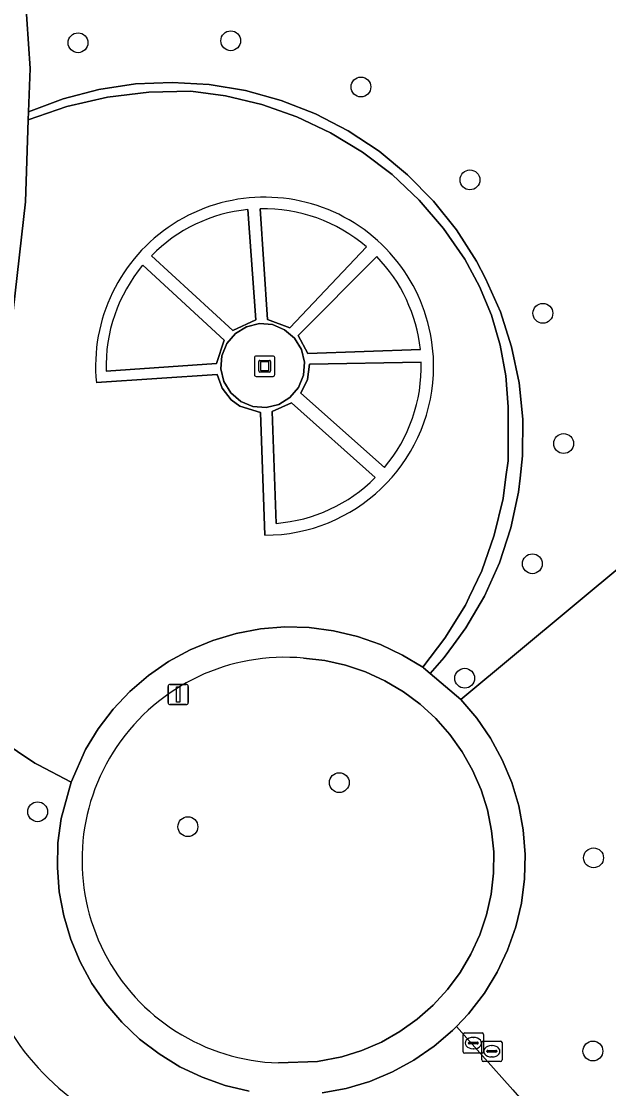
# Model space of a CAD drawing. Extents: x 162026 to 163502, y 387295 to 388169.
# Drawn here: x 162107.1 to 162136.1, y 387449.8 to 387502.3 of the extents above; entities that cross this region are included whole.
import ezdxf

# ---------------------------------------------------------------- set-up
doc = ezdxf.new("R2010")
doc.units = 0
for name, color, linetype in [('IMGEO_Boom', 7, 'Continuous'), ('IMGEO_Brandkraan', 7, 'Continuous'), ('IMGEO_Groenvoorziening', 7, 'Continuous'), ('IMGEO_Haag', 7, 'Continuous'), ('IMGEO_Kunstobject', 7, 'Continuous'), ('IMGEO_Lichtmast', 7, 'Continuous'), ('IMGEO_Rioolput', 7, 'Continuous'), ('IMGEO_Voetpad_halfverhard', 7, 'Continuous'), ('IMGEO_Voetpad_open', 7, 'Continuous')]:
    doc.layers.add(name, color=color, linetype=linetype)

msp = doc.modelspace()

# ---------------------------------------------------------------- linework, layer by layer
at = {"layer": 'IMGEO_Boom'}
for centre in [(162109.929, 387501.268), (162117.447, 387501.366), (162123.858, 387499.089), (162129.226, 387494.515), (162132.816, 387487.946), (162133.84, 387481.532), (162132.299, 387475.614), (162128.968, 387469.976), (162122.793, 387464.835), (162107.938, 387463.402), (162115.338, 387462.667), (162135.312, 387461.133), (162135.28, 387451.62)]:
    msp.add_circle(centre, 0.489, dxfattribs=at)
at = {"layer": 'IMGEO_Brandkraan'}
for p, q in [((162128.892, 387451.585), (162128.892, 387452.437)), ((162128.967, 387452.511), (162129.819, 387452.511)), ((162129.38, 387452.291), (162129.405, 387452.291)), ((162129.893, 387452.437), (162129.893, 387451.585)), ((162129.151, 387452.005), (162129.151, 387452.017)), ((162129.589, 387451.968), (162129.191, 387451.968)), ((162129.194, 387452.054), (162129.592, 387452.054)), ((162129.635, 387452.017), (162129.635, 387452.005)), ((162129.819, 387451.511), (162128.967, 387451.511)), ((162129.403, 387451.731), (162129.378, 387451.731))]:
    msp.add_line(p, q, dxfattribs=at)
for points in [[(162128.892, 387451.585), (162128.892, 387452.437)], [(162128.967, 387452.511), (162129.819, 387452.511)], [(162129.893, 387452.437), (162129.893, 387451.585)], [(162129.819, 387451.511), (162128.967, 387451.511)]]:
    msp.add_lwpolyline(points, dxfattribs=at)
for centre, radius, start, end in [((162128.969, 387452.435), 0.0765, 91.552, 178.448), ((162128.969, 387452.435), 0.0765, 91.552, 178.448), ((162129.817, 387452.435), 0.0765, 1.552, 88.448), ((162129.817, 387452.435), 0.0765, 1.552, 88.448), ((162129.191, 387452.014), 0.0403, 85.8775, 175.7526), ((162129.188, 387452.004), 0.0366, 178.938, 274.7102), ((162129.592, 387452.011), 0.043, 264.8664, 352.4533), ((162129.596, 387452.016), 0.0386, 1.7309, 96.639), ((162128.969, 387451.587), 0.0765, 181.552, 268.448), ((162128.969, 387451.587), 0.0765, 181.552, 268.448), ((162129.817, 387451.587), 0.0765, 271.552, 358.448), ((162129.817, 387451.587), 0.0765, 271.552, 358.448)]:
    msp.add_arc(centre, radius, start, end, dxfattribs=at)
for centre, major_axis, ratio, start_param, end_param in [((162129.379, 387452.011), (-0.387, 0.002), 0.722429, 4.712389, 7.853982), ((162129.404, 387452.011), (-0.39, 0.002), 0.717154, 1.570796, 4.712389)]:
    msp.add_ellipse(centre, major_axis=major_axis, ratio=ratio, start_param=start_param, end_param=end_param, dxfattribs=at)
at = {"layer": 'IMGEO_Groenvoorziening'}
for points in [[(162107.237, 387504.876), (162107.564, 387500), (162107.491, 387497.872), (162109.194, 387498.51), (162110.953, 387498.967), (162112.751, 387499.237), (162114.568, 387499.318), (162116.383, 387499.209), (162118.176, 387498.911), (162119.929, 387498.426), (162121.621, 387497.761), (162123.235, 387496.923), (162124.752, 387495.921), (162126.156, 387494.766), (162127.432, 387493.47), (162128.565, 387492.048), (162129.543, 387490.515), (162129.996, 387489.662), (162130.723, 387488.011), (162131.274, 387486.294), (162131.642, 387484.528), (162131.824, 387482.734), (162131.817, 387480.93), (162131.696, 387479.827), (162131.621, 387479.137), (162131.24, 387477.374), (162130.676, 387475.661), (162129.936, 387474.016), (162129.723, 387473.651), (162129.028, 387472.458), (162128.42, 387471.628), (162127.962, 387471.003), (162127.272, 387470.206), (162128.773, 387468.927), (162139.742, 387478.052)], [(162106.081, 387466.937), (162107.801, 387465.798), (162107.968, 387465.711), (162109.595, 387464.861), (162110.293, 387466.463), (162110.921, 387467.492), (162111.654, 387468.451), (162112.482, 387469.327), (162113.398, 387470.112), (162114.391, 387470.796), (162115.45, 387471.374), (162116.564, 387471.837), (162117.719, 387472.182), (162118.905, 387472.403), (162120.107, 387472.5), (162121.313, 387472.471), (162122.509, 387472.315), (162123.682, 387472.035), (162124.82, 387471.635), (162125.909, 387471.117), (162126.9, 387470.513), (162127.994, 387471.943), (162129.005, 387473.581), (162129.193, 387473.975), (162129.806, 387475.262), (162130.426, 387477.018), (162130.859, 387478.828), (162130.999, 387479.898), (162131.101, 387480.674), (162131.109, 387483.337), (162130.991, 387484.868), (162130.714, 387486.379), (162130.28, 387487.852), (162129.694, 387489.271), (162128.968, 387490.615), (162127.924, 387492.123), (162126.728, 387493.515), (162125.393, 387494.773), (162123.934, 387495.885), (162122.366, 387496.838), (162120.708, 387497.623), (162118.976, 387498.229), (162117.191, 387498.652), (162115.475, 387498.877), (162113.421, 387498.841), (162111.382, 387498.59), (162109.38, 387498.128), (162107.478, 387497.475), (162107.34, 387493.437), (162106.228, 387483.567)], [(162113.542, 387490.783), (162117.553, 387487.103), (162118.688, 387487.619), (162118.288, 387493.057)], [(162118.898, 387493.094), (162119.253, 387487.635), (162120.351, 387487.229), (162124.127, 387491.221)], [(162124.642, 387490.736), (162120.766, 387486.854), (162121.241, 387485.969), (162126.784, 387486.164)], [(162111.313, 387485.098), (162116.746, 387485.468), (162117.124, 387486.619), (162113.111, 387490.308)], [(162126.826, 387485.538), (162121.323, 387485.436), (162121.226, 387484.69), (162120.892, 387484.015), (162125.015, 387480.35)], [(162117.894, 387483.368), (162117.462, 387483.689), (162117.024, 387484.258), (162116.782, 387484.934), (162110.832, 387484.53)], [(162119.125, 387477.019), (162118.906, 387483.068), (162117.894, 387483.368)], [(162124.56, 387479.854), (162120.434, 387483.542), (162119.482, 387483.108), (162119.691, 387477.602)], [(162130.394, 387461.427), (162130.294, 387462.468), (162130.086, 387463.492), (162129.773, 387464.489), (162129.357, 387465.447), (162128.843, 387466.357), (162128.237, 387467.209), (162127.545, 387467.992), (162126.775, 387468.698), (162125.956, 387469.305), (162125.035, 387469.851), (162124.084, 387470.286), (162123.093, 387470.618), (162122.073, 387470.845), (162121.035, 387470.964)], [(162118.347, 387449.648), (162117.174, 387449.928), (162116.036, 387450.329), (162114.947, 387450.846), (162113.917, 387451.475), (162112.959, 387452.207), (162112.083, 387453.036), (162111.298, 387453.952), (162110.613, 387454.945), (162110.036, 387456.004), (162109.573, 387457.117), (162109.228, 387458.273), (162109.006, 387459.459), (162108.91, 387460.661), (162108.939, 387461.867), (162109.095, 387463.063), (162109.595, 387464.861), (162107.968, 387465.711), (162107.801, 387465.798), (162106.081, 387466.937), (162105.841, 387467.135), (162104.325, 387468.384), (162103.711, 387463.486)], [(162119.802, 387451.034), (162121.724, 387451.107), (162122.912, 387451.331), (162123.909, 387451.645), (162124.867, 387452.061), (162125.777, 387452.575), (162126.629, 387453.181), (162127.412, 387453.873), (162128.118, 387454.643), (162128.74, 387455.482), (162129.271, 387456.382), (162129.706, 387457.333), (162130.038, 387458.324), (162130.265, 387459.344), (162130.384, 387460.382), (162130.394, 387461.427)], [(162131.335, 387449.709), (162129.85, 387451.383), (162128.563, 387452.834), (162128.374, 387452.637), (162127.458, 387451.852), (162126.465, 387451.167), (162125.406, 387450.59), (162124.293, 387450.126), (162123.137, 387449.782), (162121.951, 387449.56)]]:
    msp.add_lwpolyline(points, dxfattribs=at)
for points in [[(162129.723, 387473.651), (162129.936, 387474.016), (162130.676, 387475.661), (162131.24, 387477.374), (162131.621, 387479.137), (162131.696, 387479.827), (162131.817, 387480.93), (162131.824, 387482.734), (162131.642, 387484.528), (162131.274, 387486.294), (162130.723, 387488.011), (162129.996, 387489.662), (162129.543, 387490.515), (162128.565, 387492.048), (162127.432, 387493.47), (162126.156, 387494.766), (162124.752, 387495.921), (162123.235, 387496.923), (162121.621, 387497.761), (162119.929, 387498.426), (162118.176, 387498.911), (162116.383, 387499.209), (162114.568, 387499.318), (162112.751, 387499.237), (162110.953, 387498.967), (162109.194, 387498.51), (162107.491, 387497.872), (162107.478, 387497.475), (162109.38, 387498.128), (162111.382, 387498.59), (162113.421, 387498.841), (162115.475, 387498.877), (162117.191, 387498.652), (162118.976, 387498.229), (162120.708, 387497.623), (162122.366, 387496.838), (162123.934, 387495.885), (162125.393, 387494.773), (162126.728, 387493.515), (162127.924, 387492.123), (162128.968, 387490.615), (162129.694, 387489.271), (162130.28, 387487.852), (162130.714, 387486.379), (162130.991, 387484.868), (162131.109, 387483.337), (162131.101, 387480.674), (162130.999, 387479.898), (162130.859, 387478.828), (162130.426, 387477.018), (162129.806, 387475.262), (162129.193, 387473.975), (162129.005, 387473.581), (162127.994, 387471.943), (162126.9, 387470.513), (162126.939, 387470.489), (162127.272, 387470.206), (162127.962, 387471.003), (162128.42, 387471.628), (162129.028, 387472.458)], [(162119.184, 387483.311), (162119.814, 387483.463), (162120.365, 387483.801), (162120.786, 387484.294), (162121.033, 387484.892), (162121.084, 387485.537), (162120.933, 387486.167), (162120.594, 387486.719), (162120.102, 387487.139), (162119.504, 387487.387), (162118.858, 387487.438), (162118.228, 387487.286), (162117.677, 387486.948), (162117.256, 387486.455), (162117.009, 387485.857), (162116.958, 387485.212), (162117.109, 387484.582), (162117.448, 387484.03), (162117.94, 387483.61), (162118.538, 387483.362)], [(162140.792, 387476.423), (162139.567, 387476.568), (162139.742, 387478.052), (162128.773, 387468.927), (162129.558, 387468.012), (162130.243, 387467.019), (162130.82, 387465.96), (162131.284, 387464.846), (162131.628, 387463.69), (162131.85, 387462.505), (162131.946, 387461.303), (162131.917, 387460.097), (162131.761, 387458.901), (162131.482, 387457.727), (162131.081, 387456.59), (162130.564, 387455.5), (162129.935, 387454.471), (162129.155, 387453.451), (162128.563, 387452.834), (162129.85, 387451.383), (162131.335, 387449.709), (162135.788, 387444.582), (162137.008, 387444.444), (162137.012, 387444.595)]]:
    msp.add_lwpolyline(points, close=True, dxfattribs=at)
for centre, radius, start, end in [((162119.114, 387485.341), 8.322, 357.1542, 185.5937), ((162119.076, 387485.324), 7.773, 95.8149, 135.3871), ((162119.068, 387485.332), 7.764, 49.3338, 91.2517), ((162119.064, 387485.335), 7.764, 6.1293, 44.0773), ((162119.071, 387485.336), 7.762, 140.1642, 181.7561), ((162119.069, 387485.336), 7.76, 320.0202, 1.4942), ((162119.113, 387485.343), 8.324, 270.0847, 357.1447), ((162119.067, 387485.341), 7.764, 274.6095, 315.0333), ((162120.113, 387461.018), 9.989, 84.7067, 268.213), ((162117.104, 387459.166), 12.399, 209.2876, 261.9096)]:
    msp.add_arc(centre, radius, start, end, dxfattribs=at)
at = {"layer": 'IMGEO_Haag'}
msp.add_lwpolyline([(162129.723, 387473.651), (162129.936, 387474.016), (162130.676, 387475.661), (162131.24, 387477.374), (162131.621, 387479.137), (162131.696, 387479.827), (162131.817, 387480.93), (162131.824, 387482.734), (162131.642, 387484.528), (162131.274, 387486.294), (162130.723, 387488.011), (162129.996, 387489.662), (162129.543, 387490.515), (162128.565, 387492.048), (162127.432, 387493.47), (162126.156, 387494.766), (162124.752, 387495.921), (162123.235, 387496.923), (162121.621, 387497.761), (162119.929, 387498.426), (162118.176, 387498.911), (162116.383, 387499.209), (162114.568, 387499.318), (162112.751, 387499.237), (162110.953, 387498.967), (162109.194, 387498.51), (162107.491, 387497.872), (162107.478, 387497.475), (162109.38, 387498.128), (162111.382, 387498.59), (162113.421, 387498.841), (162115.475, 387498.877), (162117.191, 387498.652), (162118.976, 387498.229), (162120.708, 387497.623), (162122.366, 387496.838), (162123.934, 387495.885), (162125.393, 387494.773), (162126.728, 387493.515), (162127.924, 387492.123), (162128.968, 387490.615), (162129.694, 387489.271), (162130.28, 387487.852), (162130.714, 387486.379), (162130.991, 387484.868), (162131.109, 387483.337), (162131.101, 387480.674), (162130.999, 387479.898), (162130.859, 387478.828), (162130.426, 387477.018), (162129.806, 387475.262), (162129.193, 387473.975), (162129.005, 387473.581), (162127.994, 387471.943), (162126.9, 387470.513), (162126.939, 387470.489), (162127.272, 387470.206), (162127.962, 387471.003), (162128.42, 387471.628), (162129.028, 387472.458)], close=True, dxfattribs=at)
at = {"layer": 'IMGEO_Kunstobject'}
for p, q in [((162118.614, 387485.757), (162118.614, 387484.916)), ((162118.614, 387485.757), (162118.614, 387484.916)), ((162119.53, 387485.841), (162118.689, 387485.841)), ((162119.53, 387485.841), (162118.689, 387485.841)), ((162118.828, 387485.105), (162118.828, 387485.579)), ((162118.878, 387485.629), (162119.352, 387485.629)), ((162118.908, 387485.529), (162118.908, 387485.155)), ((162119.302, 387485.549), (162118.928, 387485.549)), ((162119.322, 387485.155), (162119.322, 387485.529)), ((162119.402, 387485.579), (162119.402, 387485.105)), ((162119.614, 387484.925), (162119.614, 387485.766)), ((162119.614, 387484.925), (162119.614, 387485.766)), ((162119.352, 387485.055), (162118.878, 387485.055)), ((162118.928, 387485.135), (162119.302, 387485.135)), ((162118.698, 387484.841), (162119.539, 387484.841)), ((162118.698, 387484.841), (162119.539, 387484.841))]:
    msp.add_line(p, q, dxfattribs=at)
for centre, radius, start, end in [((162118.692, 387485.763), 0.0779, 92.4484, 184.2845), ((162118.692, 387485.763), 0.0779, 92.4484, 184.2845), ((162118.878, 387485.579), 0.05, 90, 180), ((162118.928, 387485.529), 0.02, 90, 180), ((162119.302, 387485.529), 0.02, 360, 90), ((162119.352, 387485.579), 0.05, 360, 90), ((162119.536, 387485.763), 0.0779, 2.4484, 94.2845), ((162119.536, 387485.763), 0.0779, 2.4484, 94.2845), ((162118.692, 387484.919), 0.0779, 182.4484, 274.2845), ((162118.692, 387484.919), 0.0779, 182.4484, 274.2845), ((162118.878, 387485.105), 0.05, 180, 270), ((162118.928, 387485.155), 0.02, 180, 270), ((162119.302, 387485.155), 0.02, 270, 0), ((162119.352, 387485.105), 0.05, 270, 0), ((162119.536, 387484.919), 0.0779, 272.4484, 4.2845), ((162119.536, 387484.919), 0.0779, 272.4484, 4.2845)]:
    msp.add_arc(centre, radius, start, end, dxfattribs=at)
at = {"layer": 'IMGEO_Lichtmast'}
for p, q in [((162114.463, 387469.675), (162115.253, 387469.675)), ((162115.253, 387469.675), (162114.463, 387469.675)), ((162114.363, 387468.775), (162114.363, 387469.575)), ((162114.363, 387469.575), (162114.363, 387468.775)), ((162115.353, 387469.575), (162115.353, 387468.775)), ((162115.353, 387468.775), (162115.353, 387469.575)), ((162115.253, 387468.675), (162114.463, 387468.675)), ((162114.463, 387468.675), (162115.253, 387468.675))]:
    msp.add_line(p, q, dxfattribs=at)
msp.add_lwpolyline([(162114.783, 387469.55), (162114.933, 387469.55), (162114.933, 387468.8), (162114.783, 387468.8), (162114.783, 387469.55)], dxfattribs=at)
for centre, start, end in [((162114.463, 387469.575), 90, 180), ((162114.463, 387469.575), 90, 180), ((162115.253, 387469.575), 0, 90), ((162115.253, 387469.575), 360, 90), ((162114.463, 387468.775), 180, 270), ((162114.463, 387468.775), 180, 270), ((162115.253, 387468.775), 270, 0), ((162115.253, 387468.775), 270, 0)]:
    msp.add_arc(centre, 0.1, start, end, dxfattribs=at)
at = {"layer": 'IMGEO_Rioolput'}
for p, q in [((162129.803, 387451.18), (162129.803, 387452.032)), ((162129.878, 387452.106), (162130.73, 387452.106)), ((162130.291, 387451.886), (162130.316, 387451.886)), ((162130.804, 387452.032), (162130.804, 387451.18)), ((162130.062, 387451.6), (162130.062, 387451.612)), ((162130.5, 387451.563), (162130.102, 387451.563)), ((162130.105, 387451.649), (162130.503, 387451.649)), ((162130.314, 387451.326), (162130.289, 387451.326)), ((162130.546, 387451.612), (162130.546, 387451.6)), ((162130.73, 387451.106), (162129.878, 387451.106))]:
    msp.add_line(p, q, dxfattribs=at)
for points in [[(162129.803, 387451.18), (162129.803, 387452.032)], [(162129.878, 387452.106), (162130.73, 387452.106)], [(162130.804, 387452.032), (162130.804, 387451.18)], [(162130.73, 387451.106), (162129.878, 387451.106)]]:
    msp.add_lwpolyline(points, dxfattribs=at)
for centre, radius, start, end in [((162129.88, 387452.03), 0.0765, 91.552, 178.448), ((162129.88, 387452.03), 0.0765, 91.552, 178.448), ((162130.728, 387452.03), 0.0765, 1.552, 88.448), ((162130.728, 387452.03), 0.0765, 1.552, 88.448), ((162130.102, 387451.609), 0.0403, 85.8775, 175.7526), ((162130.099, 387451.599), 0.0366, 178.938, 274.7102), ((162130.503, 387451.606), 0.043, 264.8664, 352.4533), ((162130.507, 387451.611), 0.0386, 1.7309, 96.639), ((162129.88, 387451.182), 0.0765, 181.552, 268.448), ((162129.88, 387451.182), 0.0765, 181.552, 268.448), ((162130.728, 387451.182), 0.0765, 271.552, 358.448), ((162130.728, 387451.182), 0.0765, 271.552, 358.448)]:
    msp.add_arc(centre, radius, start, end, dxfattribs=at)
for centre, major_axis, ratio, start_param, end_param in [((162130.29, 387451.606), (-0.387, 0.002), 0.722429, 4.712389, 7.853982), ((162130.315, 387451.606), (-0.39, 0.002), 0.717154, 1.570796, 4.712389)]:
    msp.add_ellipse(centre, major_axis=major_axis, ratio=ratio, start_param=start_param, end_param=end_param, dxfattribs=at)
at = {"layer": 'IMGEO_Voetpad_halfverhard'}
for points in [[(162118.288, 387493.057), (162118.688, 387487.619), (162117.553, 387487.103), (162113.542, 387490.783)], [(162124.127, 387491.221), (162120.351, 387487.229), (162119.253, 387487.635), (162118.898, 387493.094)], [(162120.766, 387486.854), (162124.642, 387490.736)], [(162113.111, 387490.308), (162117.124, 387486.619), (162116.746, 387485.468), (162111.313, 387485.098)], [(162126.784, 387486.164), (162121.241, 387485.969), (162120.766, 387486.854)], [(162120.892, 387484.015), (162121.226, 387484.69), (162121.323, 387485.436), (162126.826, 387485.538)], [(162110.832, 387484.53), (162116.782, 387484.934), (162117.024, 387484.258), (162117.462, 387483.689), (162117.894, 387483.368), (162118.906, 387483.068), (162119.125, 387477.019)], [(162125.015, 387480.35), (162120.892, 387484.015)], [(162119.691, 387477.602), (162119.482, 387483.108), (162120.434, 387483.542)], [(162120.434, 387483.542), (162124.56, 387479.854)], [(162121.951, 387449.56), (162123.137, 387449.782), (162124.293, 387450.126), (162125.406, 387450.59), (162126.465, 387451.167), (162127.458, 387451.852), (162128.374, 387452.637), (162128.563, 387452.834), (162129.155, 387453.451), (162129.935, 387454.471), (162130.564, 387455.5), (162131.081, 387456.59), (162131.482, 387457.727), (162131.761, 387458.901), (162131.917, 387460.097), (162131.946, 387461.303), (162131.85, 387462.505), (162131.628, 387463.69), (162131.284, 387464.846), (162130.82, 387465.96), (162130.243, 387467.019), (162129.558, 387468.012), (162128.773, 387468.927), (162127.272, 387470.206), (162126.939, 387470.489), (162126.9, 387470.513), (162125.909, 387471.117), (162124.82, 387471.635), (162123.682, 387472.035), (162122.509, 387472.315), (162121.313, 387472.471), (162120.107, 387472.5), (162118.905, 387472.403), (162117.719, 387472.182), (162116.564, 387471.837), (162115.45, 387471.374), (162114.391, 387470.796), (162113.398, 387470.112), (162112.482, 387469.327), (162111.654, 387468.451), (162110.921, 387467.492), (162110.293, 387466.463), (162109.595, 387464.861), (162109.095, 387463.063), (162108.939, 387461.867), (162108.91, 387460.661), (162109.006, 387459.459), (162109.228, 387458.273), (162109.573, 387457.117), (162110.036, 387456.004), (162110.613, 387454.945), (162111.298, 387453.952), (162112.083, 387453.036), (162112.959, 387452.207), (162113.917, 387451.475), (162114.947, 387450.846), (162116.036, 387450.329), (162117.174, 387449.928), (162118.347, 387449.648)], [(162121.035, 387470.964), (162122.073, 387470.845), (162123.093, 387470.618), (162124.084, 387470.286), (162125.035, 387469.851), (162125.956, 387469.305), (162126.775, 387468.698), (162127.545, 387467.992), (162128.237, 387467.209), (162128.843, 387466.357), (162129.357, 387465.447), (162129.773, 387464.489), (162130.086, 387463.492), (162130.294, 387462.468), (162130.394, 387461.427), (162130.384, 387460.382), (162130.265, 387459.344), (162130.038, 387458.324), (162129.706, 387457.333), (162129.271, 387456.382), (162128.74, 387455.482), (162128.118, 387454.643), (162127.412, 387453.873), (162126.629, 387453.181), (162125.777, 387452.575), (162124.867, 387452.061), (162123.909, 387451.645), (162122.912, 387451.331), (162121.724, 387451.107), (162119.802, 387451.034)]]:
    msp.add_lwpolyline(points, dxfattribs=at)
msp.add_lwpolyline([(162117.448, 387484.03), (162117.109, 387484.582), (162116.958, 387485.212), (162117.009, 387485.857), (162117.256, 387486.455), (162117.677, 387486.948), (162118.228, 387487.286), (162118.858, 387487.438), (162119.504, 387487.387), (162120.102, 387487.139), (162120.594, 387486.719), (162120.933, 387486.167), (162121.084, 387485.537), (162121.033, 387484.892), (162120.786, 387484.294), (162120.365, 387483.801), (162119.814, 387483.463), (162119.184, 387483.311), (162118.538, 387483.362), (162117.94, 387483.61)], close=True, dxfattribs=at)
for centre, radius, start, end in [((162119.114, 387485.341), 8.322, 357.1542, 185.5937), ((162119.076, 387485.324), 7.773, 95.8149, 135.3871), ((162119.068, 387485.332), 7.764, 49.3338, 91.2517), ((162119.064, 387485.335), 7.764, 6.1293, 44.0773), ((162119.071, 387485.336), 7.762, 140.1642, 181.7561), ((162119.069, 387485.336), 7.76, 320.0202, 1.4942), ((162119.113, 387485.343), 8.324, 270.0847, 357.1447), ((162119.067, 387485.341), 7.764, 274.6095, 315.0333), ((162120.113, 387461.018), 9.989, 84.7067, 268.213)]:
    msp.add_arc(centre, radius, start, end, dxfattribs=at)
at = {"layer": 'IMGEO_Voetpad_open'}
msp.add_lwpolyline([(162103.711, 387463.486), (162104.325, 387468.384), (162106.228, 387483.567), (162107.34, 387493.437), (162107.478, 387497.475), (162107.491, 387497.872), (162107.564, 387500), (162107.237, 387504.876), (162106.475, 387509.704), (162105.795, 387512.627), (162103.361, 387520.567), (162100.227, 387528.257), (162098.413, 387531.976), (162095.289, 387539.968), (162094.526, 387541.919), (162093.985, 387543.42), (162092.977, 387546.905), (162092.285, 387550.467), (162091.913, 387554.076), (162091.865, 387557.704), (162092.142, 387561.322), (162094.916, 387586.206), (162095.191, 387588.673), (162103.023, 387658.934)], dxfattribs=at)
msp.add_arc((162117.104, 387459.166), 12.399, 209.2876, 261.9096, dxfattribs=at)

doc.saveas('drawing.dxf')
